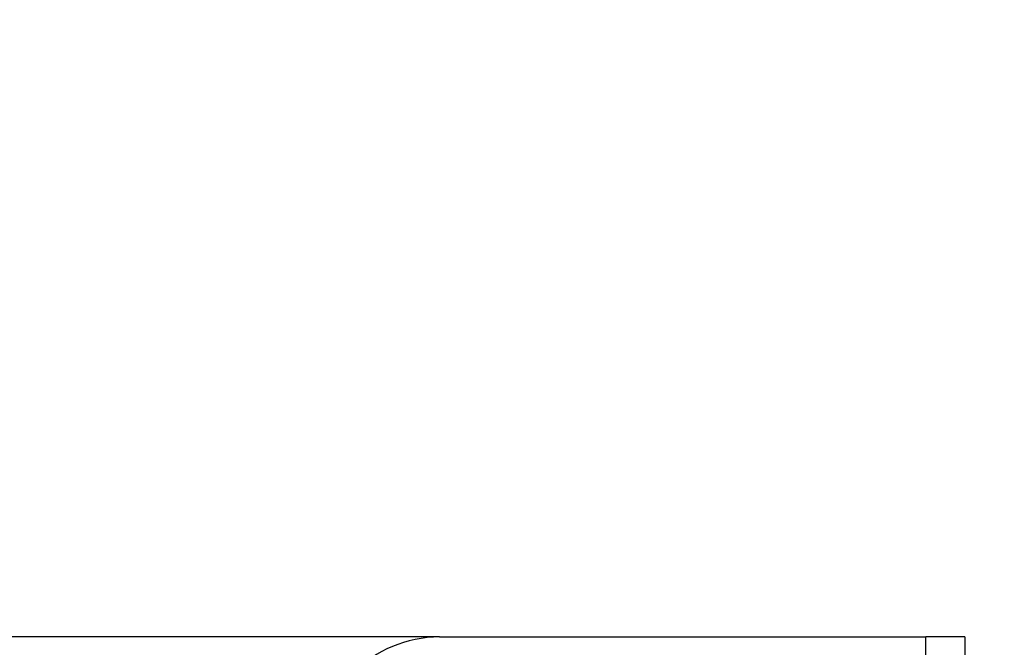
# Model space of a CAD drawing. Header units: millimetres. Extents: x 0 to 1524, y 0 to 1016.
# Tile 349 of 352: x 1363 to 1403, y 428 to 454. Entities that reach past the tile are written whole.
import ezdxf

# ---------------------------------------------------------------- set-up
doc = ezdxf.new("R2010")
doc.units = ezdxf.units.MM
doc.header["$LTSCALE"] = 83.82
doc.layers.get('0').update_dxf_attribs({"linetype": 'CONTINUOUS'})
doc.styles.get("Standard").update_dxf_attribs({"font": 'txt', "width": 0.8})
doc.dimstyles.new('DIMSTYLE_1', dxfattribs={"dimtxt": 15, "dimasz": 12, "dimexe": 0.18, "dimexo": 0.0625, "dimgap": 0.09, "dimtad": 1, "dimzin": 0, "dimdsep": 46, "dimtxsty": 'STANDARD', "dimblk": 'CLOSED', "dimblk1": 'CLOSED', "dimblk2": 'CLOSED', "dimcen": 0.09, "dimadec": 0, "dimazin": 0, "dimtp": 0.01, "dimtm": 0.01, "dimtfac": 1, "dimtofl": 0, "dimtmove": 0, "dimatfit": 3, "dimldrblk": 'CLOSED', "dimfxl": 1, "dimtolj": 1, "dimtzin": 0, "dimarcsym": 0})

# ---------------------------------------------------------------- blocks, each defined once
blk = doc.blocks.new('_CLOSED')
at = {"color": 0, "linetype": 'BYBLOCK'}
for p, q in [((0, 0), (-1, 0.2083)), ((-1, 0.2083), (-1, -0.2083)), ((-1, -0.2083), (0, 0)), ((-1, 0), (0, 0))]:
    blk.add_line(p, q, dxfattribs=at)
blk = doc.blocks.new('*D5')
at = {"color": 2, "linetype": 'CONTINUOUS'}
for p, q in [((1198.145, 405.557), (1198.145, 520.528)), ((1416.104, 413.017), (1416.104, 520.528)), ((1198.145, 519.528), (1307.125, 519.528)), ((1416.104, 519.528), (1307.125, 519.528))]:
    blk.add_line(p, q, dxfattribs=at)
at = {"color": 2, "linetype": 'CONTINUOUS', "xscale": 12, "yscale": 12, "zscale": 12, "rotation": 180}
blk.add_blockref('_CLOSED', (1198.145, 519.528), dxfattribs=at)
at = {"color": 2, "linetype": 'CONTINUOUS', "xscale": 12, "yscale": 12, "zscale": 12}
blk.add_blockref('_CLOSED', (1416.104, 519.528), dxfattribs=at)

msp = doc.modelspace()

# ---------------------------------------------------------------- linework, layer by layer
at = {"color": 7, "linetype": 'CONTINUOUS'}
for p, q in [((1380.265, 428.207), (1212.665, 428.207)), ((1380.265, 428.207), (1400.265, 428.207)), ((1400.265, 423.207), (1400.265, 428.207)), ((1401.865, 428.207), (1400.265, 428.207)), ((1401.865, 428.207), (1401.865, 423.207))]:
    msp.add_line(p, q, dxfattribs=at)
msp.add_arc((1380.265, 423.207), 5, 90, 180, dxfattribs=at)

# ---------------------------------------------------------------- dimensions: what is measured, and where the dimension line sits
at = {"color": 2, "linetype": 'CONTINUOUS'}
dim = msp.add_linear_dim(base=(1198.145, 519.528), p1=(1416.104, 413.017), p2=(1198.145, 405.557), angle=180, dimstyle='DIMSTYLE_1', dxfattribs=at)
dim.commit()
dim.dimension.update_dxf_attribs({"geometry": '*D5', "text_midpoint": (1271.125, 523.278), "dimtype": 160})

doc.saveas('drawing.dxf')
